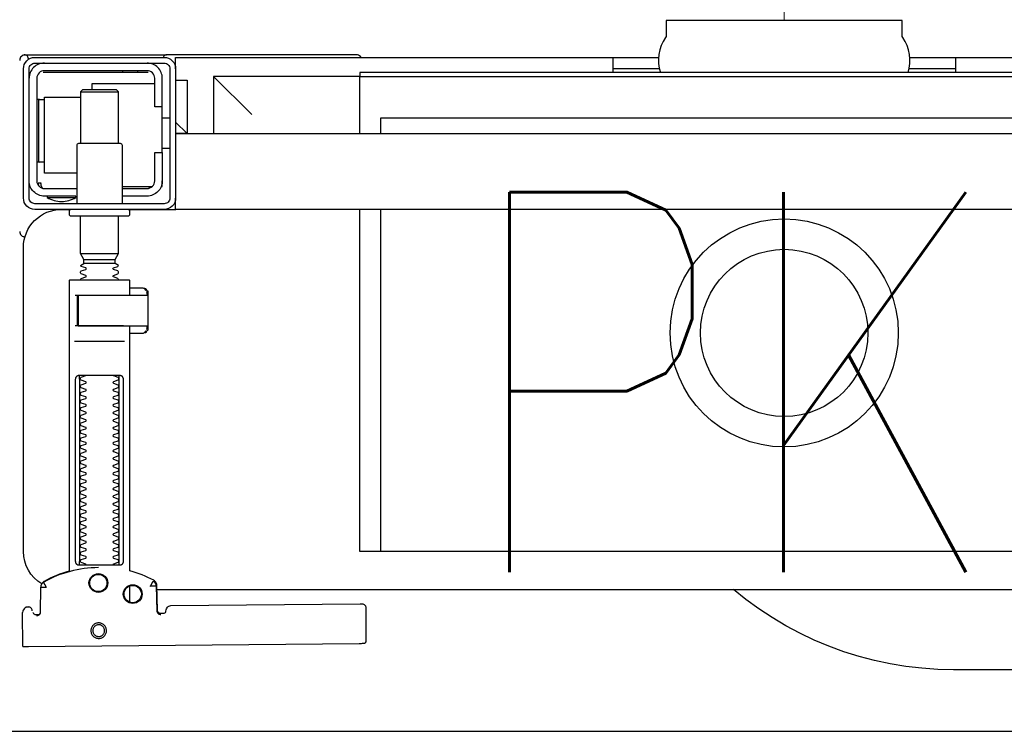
# Model space of a CAD drawing. Header units: millimetres. Extents: x 28600 to 181045, y -399112 to -163690.
# Tile 376 of 482: x 73455 to 73481, y -194640 to -194621. Entities that reach past the tile are written whole.
import ezdxf

# ---------------------------------------------------------------- set-up
doc = ezdxf.new("R2010")
doc.units = ezdxf.units.MM
doc.layers.get('0').update_dxf_attribs({"color": 8})
for name, color, linetype in [('!! 0_ Istn-sciany', 8, 'Continuous'), ('!! 0_Istn-armatura', 8, 'Continuous'), ('!! 2_wypos-sanitarne', 8, 'Continuous')]:
    doc.layers.add(name, color=color, linetype=linetype)
doc.layers.add('!!_@ wypos sanit nd', color=8, linetype='Continuous', plot=False)
doc.styles.add('ARCHETYP', font='romans.shx', dxfattribs={"height": 15})

# ---------------------------------------------------------------- blocks, each defined once
blk = doc.blocks.new('A$Cff2eaf8b')
for points in [[(-0.18941, 0.08863), (-0.04454, 0.08863), (-0.04035, 0.08853), (-0.03617, 0.08824), (-0.032, 0.08775), (-0.02786, 0.08707), (-0.02376, 0.08619), (-0.0197, 0.08513), (-0.0157, 0.08388), (-0.01176, 0.08244), (-0.00789, 0.08082), (-0.0041, 0.07902), (-0.0004, 0.07705), (0.0032, 0.0749), (0.0067, 0.0726), (0.01009, 0.07012), (0.01337, 0.0675)], [(0.19864, 0.08252), (0.11173, 0.08169)], [(0.20013, 0.08252), (0.20025, 0.07353)], [(0.16386, 0.07389), (0.16409, 0.07384), (0.16425, 0.07378), (0.1644, 0.07368), (0.16452, 0.07356), (0.16463, 0.07342), (0.16471, 0.07326), (0.16476, 0.07309), (0.16478, 0.07292), (0.16496, 0.06636), (0.16497, 0.06624), (0.16498, 0.06614), (0.165, 0.06604), (0.16503, 0.06594), (0.16507, 0.06584), (0.16511, 0.06575), (0.16516, 0.06566), (0.16521, 0.06557), (0.16527, 0.06549), (0.16534, 0.0654), (0.16542, 0.06533), (0.1655, 0.06526), (0.16558, 0.06519), (0.16567, 0.06513), (0.16576, 0.06508), (0.16651, 0.0647), (0.16726, 0.06433), (0.16803, 0.06399), (0.16881, 0.06367), (0.1696, 0.06337), (0.17039, 0.06309), (0.17119, 0.06284), (0.172, 0.0626), (0.172, -0.00186)], [(0.1651, 0.06653), (0.16492, 0.07312), (0.1649, 0.07329), (0.16485, 0.07345), (0.16478, 0.07361), (0.16467, 0.07374), (0.16455, 0.07386), (0.16441, 0.07396), (0.16425, 0.07403), (0.16409, 0.07408), (0.16391, 0.07409)], [(0.19757, 0.07355), (0.19749, 0.07368), (0.19738, 0.0738), (0.19726, 0.0739), (0.19713, 0.07399), (0.19698, 0.07405), (0.19683, 0.07408), (0.19667, 0.07409), (0.19577, 0.07408)], [(0.172, 0.07087), (0.172, 0.06656)], [(0.16493, 0.0675), (-0.16477, 0.0675)], [(0.17483, 0.06014), (0.17483, 0.01214)], [(0.18523, 0.01214), (0.18523, 0.06014)], [(-0.11847, -0.0325), (-0.11847, 0.0575), (0.11153, 0.0575), (0.11153, -0.0325)], [(0.10602, 0.0575), (0.10602, -0.0325)], [(0.16811, -0.00015), (0.16776, -0.00056), (0.16776, -0.00022), (0.16779, -0.00011), (0.16786, -0.00004), (0.16797, 0), (0.1681, 0.00001), (0.16822, 0.00001), (0.16841, 0.00003), (0.16887, 0.00014), (0.172, 0.00014)], [(0.16848, 0.00006), (0.16856, 0.00012), (0.16876, 0.00014)], [(0.18662, 0.00214), (0.17345, 0.00214)], [(0.16732, -0.0019), (0.16732, -0.00074), (0.16736, -0.00062), (0.16746, -0.00054), (0.16767, -0.00049)], [(0.16751, -0.00165), (0.16754, -0.00139), (0.16766, -0.00086)], [(0.17371, -0.00186), (0.18481, -0.00186), (0.18637, -0.00186)], [(0.16767, -0.01124), (0.16755, -0.01122), (0.16746, -0.01119), (0.16737, -0.01112), (0.16732, -0.01098), (0.16732, -0.00983)], [(0.16766, -0.01087), (0.16754, -0.01033), (0.16751, -0.01008)], [(0.18558, -0.00986), (0.18637, -0.00986)], [(0.172, -0.01186), (0.16887, -0.01186), (0.16841, -0.01176), (0.16831, -0.01174), (0.16819, -0.01174), (0.16806, -0.01173), (0.16794, -0.01172), (0.16783, -0.01166), (0.16776, -0.01151), (0.16776, -0.01117), (0.16811, -0.01157)], [(0.16876, -0.01186), (0.16866, -0.01186), (0.16848, -0.01178)], [(0.1759, -0.0183), (0.1841, -0.0183)], [(0.1841, -0.01936), (0.1759, -0.01936)], [(0.185, -0.02092), (0.175, -0.02092)], [(0.19962, -0.02522), (0.19976, -0.02523), (0.19987, -0.02526), (0.20001, -0.0253)], [(-0.16, -0.0355), (-0.16, -0.0325), (0.16, -0.0325), (0.16, -0.0355)], [(0.16, -0.0485), (0.16, -0.0365)], [(0.174, -0.0385), (0.16618, -0.0385)], [(0.167, -0.03806), (0.16693, -0.03815), (0.16687, -0.03825), (0.16681, -0.03837), (0.16675, -0.0385)], [(0.19499, -0.03806), (0.19506, -0.03814), (0.19512, -0.03823), (0.19517, -0.03833), (0.19521, -0.03842), (0.19525, -0.03853), (0.19528, -0.03863), (0.19531, -0.03874), (0.19533, -0.03885), (0.19535, -0.03896), (0.19537, -0.03907), (0.19538, -0.03917), (0.19539, -0.03927), (0.19537, -0.03937), (0.19547, -0.0394), (0.19557, -0.0394), (0.19567, -0.0394), (0.19578, -0.0394), (0.19589, -0.0394), (0.19612, -0.0394), (0.19616, -0.0393), (0.19615, -0.03919), (0.19613, -0.03907), (0.19609, -0.03894), (0.19605, -0.03882), (0.19594, -0.03861)], [(0.1635, -0.0475), (0.1635, -0.04)], [(0.186, -0.042), (0.1945, -0.042), (0.1945, -0.062), (0.185, -0.062)], [(0.19591, -0.04489), (0.19602, -0.04489), (0.19615, -0.04489), (0.19632, -0.04489), (0.1965, -0.04489)], [(0.1615, -0.0485), (0.1635, -0.0485)], [(0.175, -0.0498), (0.175, -0.06346), (0.1755, -0.06396), (0.1845, -0.06396), (0.185, -0.06346), (0.185, -0.0498)], [(0.16, -0.0555), (0.157, -0.0525), (0.16, -0.0525), (-0.16, -0.0525), (-0.157, -0.0525), (-0.16, -0.0555)], [(0.10602, -0.0525), (0.10602, -0.05658), (-0.11847, -0.05658)], [(0.11153, -0.0525), (0.11153, -0.0675), (0.15, -0.0675)], [(0.14, -0.0575), (0.15, -0.0675), (0.15, -0.0525)], [(0.16, -0.0665), (0.157, -0.0665), (0.157, -0.0525)], [(0.1615, -0.0565), (0.1635, -0.0565)], [(0.1965, -0.06151), (0.19632, -0.06151), (0.19615, -0.06151), (0.19602, -0.06151), (0.19591, -0.06151)], [(0.1655, -0.0655), (0.182, -0.0655), (0.182, -0.06396)], [(0.185, -0.06346), (0.175, -0.06346)], [(-0.03305, -0.0725), (-0.16, -0.0725), (-0.16, -0.0695)], [(-0.045, -0.0725), (-0.045, -0.0685)], [(-0.045, -0.0695), (-0.03283, -0.0695)], [(0.03283, -0.0695), (0.045, -0.0695)], [(0.16, -0.0695), (0.16, -0.0725), (0.03305, -0.0725)], [(0.045, -0.0685), (0.045, -0.0725)], [(0.16721, -0.0685), (0.19466, -0.0685), (0.19478, -0.0685)], [(0.17, -0.069), (0.17, -0.0685)], [(0.174, -0.069), (0.174, -0.0685)]]:
    blk.add_lwpolyline(points)
for points in [[(0.16424, 0.07378), (0.16327, 0.07377), (0.16304, 0.07374), (0.16282, 0.07366), (0.16262, 0.07353), (0.16265, 0.07357), (0.16258, 0.07337), (0.16257, 0.07317, -0.157432), (0.16238, 0.07258), (0.1621, 0.07218, -0.241147), (0.16129, 0.07175), (0.1115, 0.07128), (0.11133, 0.07127), (0.11119, 0.07127), (0.11107, 0.07127), (0.11094, 0.07128), (0.11078, 0.0713), (0.11062, 0.07135), (0.11047, 0.07143), (0.11033, 0.07153), (0.11022, 0.07165), (0.11012, 0.07179), (0.11005, 0.07194), (0.11001, 0.0721), (0.10999, 0.07227), (0.10995, 0.08127), (0.11022, 0.08166)], [(0.19647, 0.0744), (0.19626, 0.07438), (0.19604, 0.0743), (0.19585, 0.07417), (0.19566, 0.07396, 0.132231), (0.19551, 0.07346), (0.19546, 0.06691)], [(0.19768, 0.0731, 0.415336), (0.19869, 0.07211)], [(0.19885, 0.07212), (0.19898, 0.07212), (0.19912, 0.07213), (0.19927, 0.07216), (0.1994, 0.07222), (0.19953, 0.07229), (0.19965, 0.07238), (0.19975, 0.07248), (0.20007, 0.07294, 0.158481), (0.20025, 0.07353)], [(0.18031, 0.06175, 0.125713), (0.19466, 0.06556, 0.121439), (0.19519, 0.06605, -0.262119), (0.2, 0.0575), (0.2, -0.0225, -0.414214), (0.19, -0.0325), (0.18751, -0.0325, 0.405519), (0.188, -0.032), (0.188, -0.0313, 0.414214), (0.1875, -0.0308), (0.1725, -0.0308, 0.414214), (0.172, -0.0313), (0.172, -0.032, 0.405519), (0.17249, -0.0325, 0.001664), (0.15993, -0.0325)], [(0.172, -0.00986), (0.172, -0.01366, 0.414214), (0.1722, -0.01386), (0.18462, -0.01386), (0.1878, -0.01386, 0.414214), (0.188, -0.01366), (0.188, 0.06267), (0.18885, 0.06292), (0.18969, 0.06319), (0.19052, 0.0635), (0.19134, 0.06382), (0.19215, 0.06417), (0.19295, 0.06454), (0.19374, 0.06494), (0.19456, 0.06538), (0.19464, 0.06544), (0.19473, 0.0655), (0.19481, 0.06557), (0.19488, 0.06564), (0.19495, 0.06572), (0.19502, 0.06581)], [(0.17647, 0.01114, 0.182836), (0.17636, 0.01123), (0.17515, 0.01163, 0.050055), (0.175, 0.0119), (0.175, 0.01218, 0.050055), (0.17515, 0.01244), (0.17636, 0.01285, 0.719897), (0.17636, 0.01323), (0.17515, 0.01363, 0.050055), (0.175, 0.0139), (0.175, 0.01418, 0.050055), (0.17515, 0.01444), (0.17636, 0.01485, 0.719897), (0.17636, 0.01523), (0.17515, 0.01563, 0.050055), (0.175, 0.0159), (0.175, 0.01618, 0.050055), (0.17515, 0.01644), (0.17636, 0.01685, 0.719897), (0.17636, 0.01723), (0.17515, 0.01763, 0.050055), (0.175, 0.0179), (0.175, 0.01818, 0.050055), (0.17515, 0.01844), (0.17636, 0.01885, 0.719897), (0.17636, 0.01923), (0.17515, 0.01963, 0.050055), (0.175, 0.0199), (0.175, 0.02018, 0.050055), (0.17515, 0.02044), (0.17636, 0.02085, 0.719897), (0.17636, 0.02123), (0.17515, 0.02163, 0.050055), (0.175, 0.0219), (0.175, 0.02218, 0.050055), (0.17515, 0.02244), (0.17636, 0.02285, 0.719897), (0.17636, 0.02323), (0.17515, 0.02363, 0.050055), (0.175, 0.0239), (0.175, 0.02418, 0.050055), (0.17515, 0.02444), (0.17636, 0.02485, 0.719897), (0.17636, 0.02523), (0.17515, 0.02563, 0.050055), (0.175, 0.0259), (0.175, 0.02618, 0.050055), (0.17515, 0.02644), (0.17636, 0.02685, 0.719897), (0.17636, 0.02723), (0.17515, 0.02763, 0.050055), (0.175, 0.0279), (0.175, 0.02818, 0.050055), (0.17515, 0.02844), (0.17636, 0.02885, 0.719897), (0.17636, 0.02923), (0.17515, 0.02963, 0.050055), (0.175, 0.0299), (0.175, 0.03018, 0.050055), (0.17515, 0.03044), (0.17636, 0.03085, 0.719897), (0.17636, 0.03123), (0.17515, 0.03163, 0.050055), (0.175, 0.0319), (0.175, 0.03218, 0.050055), (0.17515, 0.03244), (0.17636, 0.03285, 0.719897), (0.17636, 0.03323), (0.17515, 0.03363, 0.050055), (0.175, 0.0339), (0.175, 0.03418, 0.050055), (0.17515, 0.03444), (0.17636, 0.03485, 0.719897), (0.17636, 0.03523), (0.17515, 0.03563, 0.050055), (0.175, 0.0359), (0.175, 0.03618, 0.050055), (0.17515, 0.03644), (0.17636, 0.03685, 0.719897), (0.17636, 0.03723), (0.17515, 0.03763, 0.050055), (0.175, 0.0379), (0.175, 0.03818, 0.050055), (0.17515, 0.03844), (0.17636, 0.03885, 0.719897), (0.17636, 0.03923), (0.17515, 0.03963, 0.050055), (0.175, 0.0399), (0.175, 0.04018, 0.050055), (0.17515, 0.04044), (0.17636, 0.04085, 0.719897), (0.17636, 0.04123), (0.17515, 0.04163, 0.050055), (0.175, 0.0419), (0.175, 0.04218, 0.050055), (0.17515, 0.04244), (0.17636, 0.04285, 0.719897), (0.17636, 0.04323), (0.17515, 0.04363, 0.050055), (0.175, 0.0439), (0.175, 0.04418, 0.050055), (0.17515, 0.04444), (0.17636, 0.04485, 0.719897), (0.17636, 0.04523), (0.17515, 0.04563, 0.050055), (0.175, 0.0459), (0.175, 0.04618, 0.050055), (0.17515, 0.04644), (0.17636, 0.04685, 0.719897), (0.17636, 0.04723), (0.17515, 0.04763, 0.050055), (0.175, 0.0479), (0.175, 0.04818, 0.050055), (0.17515, 0.04844), (0.17636, 0.04885, 0.719897), (0.17636, 0.04923), (0.17515, 0.04963, 0.050055), (0.175, 0.0499), (0.175, 0.05018, 0.050055), (0.17515, 0.05044), (0.17636, 0.05085, 0.719897), (0.17636, 0.05123), (0.17515, 0.05163, 0.050055), (0.175, 0.0519), (0.175, 0.05218, 0.050055), (0.17515, 0.05244), (0.17636, 0.05285, 0.719897), (0.17636, 0.05323), (0.17515, 0.05363, 0.050055), (0.175, 0.0539), (0.175, 0.05418, 0.050055), (0.17515, 0.05444), (0.17636, 0.05485, 0.719897), (0.17636, 0.05523), (0.17515, 0.05563, 0.050055), (0.175, 0.0559), (0.175, 0.05618, 0.050055), (0.17515, 0.05644), (0.17636, 0.05685, 0.719897), (0.17636, 0.05723), (0.17515, 0.05763, 0.050055), (0.175, 0.0579), (0.175, 0.05818, 0.050055), (0.17515, 0.05844), (0.17636, 0.05885, 0.719897), (0.17636, 0.05923), (0.17515, 0.05963, 0.050055), (0.175, 0.0599), (0.175, 0.06018, 0.050055), (0.17515, 0.06044), (0.17636, 0.06085, 0.474594), (0.17647, 0.06114)], [(0.18353, 0.06114, 0.474594), (0.18364, 0.06085), (0.18485, 0.06044, 0.050055), (0.185, 0.06018), (0.185, 0.0599, 0.050055), (0.18485, 0.05963), (0.18364, 0.05923, 0.719897), (0.18364, 0.05885), (0.18485, 0.05844, 0.050055), (0.185, 0.05818), (0.185, 0.0579, 0.050055), (0.18485, 0.05763), (0.18364, 0.05723, 0.719897), (0.18364, 0.05685), (0.18485, 0.05644, 0.050055), (0.185, 0.05618), (0.185, 0.0559, 0.050055), (0.18485, 0.05563), (0.18364, 0.05523, 0.719897), (0.18364, 0.05485), (0.18485, 0.05444, 0.050055), (0.185, 0.05418), (0.185, 0.0539, 0.050055), (0.18485, 0.05363), (0.18364, 0.05323, 0.719897), (0.18364, 0.05285), (0.18485, 0.05244, 0.050055), (0.185, 0.05218), (0.185, 0.0519, 0.050055), (0.18485, 0.05163), (0.18364, 0.05123, 0.719897), (0.18364, 0.05085), (0.18485, 0.05044, 0.050055), (0.185, 0.05018), (0.185, 0.0499, 0.050055), (0.18485, 0.04963), (0.18364, 0.04923, 0.719897), (0.18364, 0.04885), (0.18485, 0.04844, 0.050055), (0.185, 0.04818), (0.185, 0.0479, 0.050055), (0.18485, 0.04763), (0.18364, 0.04723, 0.719897), (0.18364, 0.04685), (0.18485, 0.04644, 0.050055), (0.185, 0.04618), (0.185, 0.0459, 0.050055), (0.18485, 0.04563), (0.18364, 0.04523, 0.719897), (0.18364, 0.04485), (0.18485, 0.04444, 0.050055), (0.185, 0.04418), (0.185, 0.0439, 0.050055), (0.18485, 0.04363), (0.18364, 0.04323, 0.719897), (0.18364, 0.04285), (0.18485, 0.04244, 0.050055), (0.185, 0.04218), (0.185, 0.0419, 0.050055), (0.18485, 0.04163), (0.18364, 0.04123, 0.719897), (0.18364, 0.04085), (0.18485, 0.04044, 0.050055), (0.185, 0.04018), (0.185, 0.0399, 0.050055), (0.18485, 0.03963), (0.18364, 0.03923, 0.719897), (0.18364, 0.03885), (0.18485, 0.03844, 0.050055), (0.185, 0.03818), (0.185, 0.0379, 0.050055), (0.18485, 0.03763), (0.18364, 0.03723, 0.719897), (0.18364, 0.03685), (0.18485, 0.03644, 0.050055), (0.185, 0.03618), (0.185, 0.0359, 0.050055), (0.18485, 0.03563), (0.18364, 0.03523, 0.719897), (0.18364, 0.03485), (0.18485, 0.03444, 0.050055), (0.185, 0.03418), (0.185, 0.0339, 0.050055), (0.18485, 0.03363), (0.18364, 0.03323, 0.719897), (0.18364, 0.03285), (0.18485, 0.03244, 0.050055), (0.185, 0.03218), (0.185, 0.0319, 0.050055), (0.18485, 0.03163), (0.18364, 0.03123, 0.719897), (0.18364, 0.03085), (0.18485, 0.03044, 0.050055), (0.185, 0.03018), (0.185, 0.0299, 0.050055), (0.18485, 0.02963), (0.18364, 0.02923, 0.719897), (0.18364, 0.02885), (0.18485, 0.02844, 0.050055), (0.185, 0.02818), (0.185, 0.0279, 0.050055), (0.18485, 0.02763), (0.18364, 0.02723, 0.719897), (0.18364, 0.02685), (0.18485, 0.02644, 0.050055), (0.185, 0.02618), (0.185, 0.0259, 0.050055), (0.18485, 0.02563), (0.18364, 0.02523, 0.719897), (0.18364, 0.02485), (0.18485, 0.02444, 0.050055), (0.185, 0.02418), (0.185, 0.0239, 0.050055), (0.18485, 0.02363), (0.18364, 0.02323, 0.719897), (0.18364, 0.02285), (0.18485, 0.02244, 0.050055), (0.185, 0.02218), (0.185, 0.0219, 0.050055), (0.18485, 0.02163), (0.18364, 0.02123, 0.719897), (0.18364, 0.02085), (0.18485, 0.02044, 0.050055), (0.185, 0.02018), (0.185, 0.0199, 0.050055), (0.18485, 0.01963), (0.18364, 0.01923, 0.719897), (0.18364, 0.01885), (0.18485, 0.01844, 0.050055), (0.185, 0.01818), (0.185, 0.0179, 0.050055), (0.18485, 0.01763), (0.18364, 0.01723, 0.719897), (0.18364, 0.01685), (0.18485, 0.01644, 0.050055), (0.185, 0.01618), (0.185, 0.0159, 0.050055), (0.18485, 0.01563), (0.18364, 0.01523, 0.719897), (0.18364, 0.01485), (0.18485, 0.01444, 0.050055), (0.185, 0.01418), (0.185, 0.0139, 0.050055), (0.18485, 0.01363), (0.18364, 0.01323, 0.719897), (0.18364, 0.01285), (0.18485, 0.01244, 0.050055), (0.185, 0.01218), (0.185, 0.0119, 0.050055), (0.18485, 0.01163), (0.18364, 0.01123, 0.182836), (0.18353, 0.01114)], [(0.18575, -0.00966), (0.18575, -0.00207), (0.18572, -0.00196), (0.18564, -0.00189), (0.18554, -0.00186), (0.18565, -0.00188), (0.18573, -0.00194), (0.18577, -0.00204), (0.18577, -0.00966), (0.18574, -0.00977), (0.18566, -0.00984), (0.18547, -0.00986), (0.18558, -0.00981), (0.18563, -0.00966), (0.18563, -0.00206), (0.18557, -0.00191), (0.18547, -0.00186), (0.16743, -0.00186, 0.414214), (0.16723, -0.00206), (0.16723, -0.00966, 0.414214), (0.16743, -0.00986), (0.18547, -0.00986)], [(0.18555, -0.00986, 0.414213), (0.18575, -0.00966), (0.18575, -0.00207), (0.18575, -0.00966), (0.18572, -0.00977), (0.18564, -0.00984), (0.18554, -0.00986)], [(0.175, -0.01382), (0.175, -0.01406, -0.050055), (0.17515, -0.01432), (0.17636, -0.01473, -0.719897), (0.17636, -0.01511), (0.17515, -0.01552, -0.050055), (0.175, -0.01578), (0.175, -0.01606, -0.050055), (0.17515, -0.01632), (0.17636, -0.01673, -0.719897), (0.17636, -0.01711), (0.17515, -0.01752, -0.050055), (0.175, -0.01778), (0.1759, -0.0183), (0.1759, -0.01936), (0.175, -0.02092), (0.175, -0.0308)], [(0.185, -0.01382), (0.185, -0.01406, 0.050055), (0.18485, -0.01432), (0.18364, -0.01473, 0.719897), (0.18364, -0.01511), (0.18485, -0.01552, 0.050055), (0.185, -0.01578), (0.185, -0.01606, 0.050055), (0.18485, -0.01632), (0.18364, -0.01673, 0.719897), (0.18364, -0.01711), (0.18485, -0.01752, 0.050055), (0.185, -0.01778), (0.1841, -0.0183), (0.1841, -0.01936), (0.185, -0.02092), (0.185, -0.0308)], [(0.2001, -0.02534, 0.126559), (0.19961, -0.02525)], [(0.20099, -0.02671, 0.198909), (0.20055, -0.02564, 0.091301), (0.2001, -0.02534)], [(0.16379, -0.0385), (0.1635, -0.0385), (0.1635, -0.04, -0.414214), (0.1675, -0.036), (0.174, -0.036)], [(0.174, -0.034), (0.174, -0.0493, 0.414214), (0.1745, -0.0498), (0.1855, -0.0498, 0.414214), (0.186, -0.0493), (0.186, -0.034)], [(0.19375, -0.03562, 0.119096), (0.19, -0.03454, 0.119096), (0.18625, -0.03562)], [(0.19375, -0.036), (0.19375, -0.03562), (0.18625, -0.03562), (0.18625, -0.036), (0.1945, -0.036, -0.414214), (0.1985, -0.04)], [(0.174, -0.038), (0.1675, -0.038, 0.414214), (0.1655, -0.04), (0.1655, -0.0475), (0.1635, -0.0475), (0.1635, -0.067, 0.414214), (0.1675, -0.071)], [(0.1635, -0.0595), (0.1655, -0.0595), (0.1655, -0.067, 0.414214), (0.1675, -0.069), (0.1945, -0.069, 0.414214), (0.1965, -0.067), (0.1965, -0.04, 0.414214), (0.1945, -0.038), (0.186, -0.038)], [(0.1945, -0.04497), (0.19515, -0.04496), (0.19542, -0.04496), (0.1956, -0.04496), (0.19566, -0.04496, 0.116465), (0.19589, -0.0449), (0.196, -0.04485), (0.196, -0.06155), (0.19589, -0.0615, 0.116465), (0.19566, -0.06144), (0.19542, -0.06144), (0.19515, -0.06144), (0.1945, -0.06143)], [(0.1945, -0.071, 0.414214), (0.1985, -0.067)], [(-0.04, -0.0685), (-0.03255, -0.0685, 0.236962), (-0.03118, -0.07775, -0.154353), (-0.031, -0.07832), (-0.031, -0.08218), (0.031, -0.08218), (0.031, -0.07832, -0.154353), (0.03118, -0.07775, 0.236962), (0.03255, -0.0685), (0.04, -0.0685)], [(0.1987, -0.07216, 0.000114), (0.1987, -0.07216, 0.517015), (0.20003, -0.07309), (0.19993, -0.07313), (0.19983, -0.07315), (0.19971, -0.07318), (0.19958, -0.07319), (0.19948, -0.07319), (0.19903, -0.07319), (0.19841, -0.07319), (0.19771, -0.07319), (0.16427, -0.07319), (0.16392, -0.07319), (0.16356, -0.07319), (0.16323, -0.07319), (0.16293, -0.07319), (0.16269, -0.07319), (0.16249, -0.07319), (0.16236, -0.07319)], [(0.2001, -0.07306, 0.091301), (0.20055, -0.07276, 0.198909), (0.20099, -0.0717)], [(0.11124, -0.0725), (0.11142, -0.07274), (0.11165, -0.07293), (0.11192, -0.07308), (0.1122, -0.07317), (0.1125, -0.0732), (0.1623, -0.0732, 0.326231), (0.16325, -0.0725)]]:
    blk.add_lwpolyline(points, format="xyb")
for points in [[(0.18024, 0.0763), (0.18044, 0.07631), (0.18064, 0.07634), (0.18083, 0.07639), (0.18102, 0.07646), (0.1812, 0.07655), (0.18138, 0.07665), (0.18154, 0.07677), (0.18168, 0.07691), (0.18182, 0.07706), (0.18193, 0.07722), (0.18204, 0.0774), (0.18212, 0.07758), (0.18219, 0.07777), (0.18223, 0.07796), (0.18226, 0.07816), (0.18227, 0.07836), (0.18226, 0.07857), (0.18223, 0.07876), (0.18217, 0.07896), (0.18211, 0.07915), (0.18202, 0.07933), (0.18191, 0.0795), (0.18179, 0.07966), (0.18165, 0.07981), (0.1815, 0.07994), (0.18134, 0.08006), (0.18117, 0.08016), (0.18099, 0.08024), (0.1808, 0.08031), (0.1806, 0.08036), (0.1804, 0.08038), (0.1802, 0.08039), (0.18, 0.08038), (0.1798, 0.08035), (0.17961, 0.0803), (0.17942, 0.08023), (0.17924, 0.08014), (0.17907, 0.08004), (0.17891, 0.07992), (0.17876, 0.07978), (0.17863, 0.07963), (0.17851, 0.07947), (0.17841, 0.07929), (0.17832, 0.07911), (0.17826, 0.07892), (0.17821, 0.07872), (0.17818, 0.07853), (0.17817, 0.07832), (0.17819, 0.07812), (0.17822, 0.07793), (0.17827, 0.07773), (0.17834, 0.07754), (0.17842, 0.07736), (0.17853, 0.07719), (0.17865, 0.07703), (0.17879, 0.07688), (0.17894, 0.07675), (0.1791, 0.07663), (0.17927, 0.07653), (0.17946, 0.07645), (0.17965, 0.07638), (0.17984, 0.07633), (0.18004, 0.07631)], [(0.18023, 0.07679), (0.18038, 0.0768), (0.18053, 0.07682), (0.18068, 0.07686), (0.18082, 0.07691), (0.18096, 0.07698), (0.18109, 0.07706), (0.18121, 0.07715), (0.18132, 0.07725), (0.18143, 0.07737), (0.18151, 0.07749), (0.18159, 0.07762), (0.18166, 0.07776), (0.18171, 0.0779), (0.18174, 0.07805), (0.18176, 0.0782), (0.18177, 0.07835), (0.18176, 0.0785), (0.18174, 0.07866), (0.1817, 0.0788), (0.18164, 0.07895), (0.18158, 0.07908), (0.1815, 0.07921), (0.18141, 0.07933), (0.1813, 0.07944), (0.18119, 0.07955), (0.18107, 0.07964), (0.18093, 0.07971), (0.1808, 0.07978), (0.18065, 0.07983), (0.18051, 0.07986), (0.18036, 0.07988), (0.1802, 0.07989), (0.18005, 0.07988), (0.1799, 0.07986), (0.17975, 0.07982), (0.17961, 0.07976), (0.17947, 0.0797), (0.17935, 0.07962), (0.17922, 0.07953), (0.17911, 0.07942), (0.17901, 0.07931), (0.17892, 0.07919), (0.17884, 0.07906), (0.17878, 0.07892), (0.17873, 0.07877), (0.1787, 0.07863), (0.17867, 0.07848), (0.17867, 0.07832), (0.17868, 0.07817), (0.1787, 0.07802), (0.17874, 0.07787), (0.17879, 0.07773), (0.17886, 0.07759), (0.17894, 0.07746), (0.17903, 0.07734), (0.17913, 0.07723), (0.17925, 0.07713), (0.17937, 0.07704), (0.1795, 0.07696), (0.17964, 0.0769), (0.17978, 0.07685), (0.17993, 0.07682), (0.18008, 0.07679)], [(0.16587, 0.06536), (0.16582, 0.06538), (0.16577, 0.06542), (0.16573, 0.06545), (0.16568, 0.06549), (0.16563, 0.06553), (0.16558, 0.06558), (0.16553, 0.06563), (0.16548, 0.06568), (0.16544, 0.06573), (0.1654, 0.06579), (0.16536, 0.06585), (0.16532, 0.06591), (0.16529, 0.06597), (0.16526, 0.06603), (0.16523, 0.0661), (0.16521, 0.06616), (0.16519, 0.06623), (0.16517, 0.06629), (0.16515, 0.06636), (0.16514, 0.06642), (0.16514, 0.06648), (0.16513, 0.06654), (0.16513, 0.06659), (0.16518, 0.06661), (0.16643, 0.06666), (0.16648, 0.06666), (0.16654, 0.06666), (0.16659, 0.06668), (0.16664, 0.06665), (0.16661, 0.06661), (0.16658, 0.06656), (0.16655, 0.06651), (0.16652, 0.06645), (0.16594, 0.06536)], [(0.18533, 0.06114), (0.18541, 0.06113), (0.1855, 0.06112), (0.18559, 0.06111), (0.18567, 0.06108), (0.18575, 0.06105), (0.18583, 0.06101), (0.18591, 0.06096), (0.18597, 0.0609), (0.18604, 0.06084), (0.18609, 0.06076), (0.18615, 0.06068), (0.18619, 0.06058), (0.18623, 0.06048), (0.18625, 0.06037), (0.18627, 0.06025), (0.18628, 0.06014), (0.18628, 0.01214), (0.18627, 0.01202), (0.18625, 0.01191), (0.18623, 0.0118), (0.18619, 0.01169), (0.18615, 0.0116), (0.18609, 0.01151), (0.18604, 0.01144), (0.18597, 0.01137), (0.18591, 0.01131), (0.18583, 0.01126), (0.18575, 0.01122), (0.18567, 0.01119), (0.18559, 0.01117), (0.1855, 0.01115), (0.18541, 0.01114), (0.18533, 0.01114), (0.17475, 0.01114), (0.17466, 0.01114), (0.17457, 0.01115), (0.17449, 0.01117), (0.1744, 0.01119), (0.17432, 0.01122), (0.17424, 0.01126), (0.17416, 0.01131), (0.17409, 0.01137), (0.17403, 0.01144), (0.17397, 0.01151), (0.17392, 0.0116), (0.17387, 0.01169), (0.17384, 0.0118), (0.17381, 0.01191), (0.17379, 0.01202), (0.17379, 0.01214), (0.17379, 0.06014), (0.17379, 0.06025), (0.17381, 0.06037), (0.17384, 0.06048), (0.17387, 0.06058), (0.17392, 0.06068), (0.17397, 0.06076), (0.17403, 0.06084), (0.17409, 0.0609), (0.17416, 0.06096), (0.17424, 0.06101), (0.17432, 0.06105), (0.1744, 0.06108), (0.17449, 0.06111), (0.17457, 0.06112), (0.17466, 0.06113), (0.17475, 0.06114)], [(-0.11847, -0.0685), (0.11153, -0.0685), (0.11153, -0.0675), (-0.11847, -0.0675)]]:
    blk.add_lwpolyline(points, close=True)
for points in [[(0.19546, 0.0669), (0.19546, 0.0669), (0.19546, 0.0669), (0.19546, 0.06691), (0.19546, 0.06691), (0.19546, 0.06691), (0.19546, 0.06691), (0.19546, 0.06691), (0.19546, 0.06691), (0.19546, 0.06691), (0.19546, 0.06691), (0.19546, 0.06691), (0.19546, 0.06691), (0.19546, 0.06691), (0.19546, 0.06691), (0.19546, 0.06691), (0.19546, 0.06691), (0.19546, 0.06691), (0.19546, 0.06691), (0.19546, 0.06691), (0.19546, 0.0669), (0.19546, 0.0669), (0.19546, 0.0669), (0.19546, 0.0669), (0.19546, 0.0669), (0.19546, 0.0669), (0.19546, 0.0669), (0.19546, 0.0669), (0.19546, 0.0669), (0.19546, 0.0669), (0.19546, 0.0669), (0.19546, 0.0669), (0.19546, 0.0669), (0.19546, 0.0669), (0.19546, 0.0669), (0.19546, 0.0669), (0.19545, 0.0669), (0.19545, 0.06691), (0.19545, 0.06691), (0.19545, 0.06691), (0.19545, 0.06691), (0.19545, 0.06691), (0.19545, 0.06691), (0.19545, 0.06691), (0.19545, 0.06691), (0.19544, 0.06691), (0.19544, 0.06691), (0.19544, 0.0669), (0.19544, 0.0669), (0.19544, 0.0669), (0.19543, 0.0669), (0.19543, 0.0669), (0.19543, 0.0669), (0.19543, 0.0669), (0.19543, 0.0669), (0.19543, 0.0669), (0.19543, 0.0669), (0.19542, 0.0669), (0.19542, 0.0669), (0.19542, 0.0669), (0.19542, 0.0669), (0.19542, 0.0669), (0.19541, 0.0669), (0.19541, 0.0669), (0.19541, 0.0669), (0.19541, 0.0669), (0.19541, 0.0669), (0.1954, 0.0669), (0.1954, 0.0669), (0.1954, 0.0669), (0.19539, 0.0669), (0.19539, 0.0669), (0.19539, 0.0669), (0.19537, 0.06691), (0.19537, 0.06691), (0.19537, 0.06691), (0.19536, 0.06691), (0.19536, 0.06691), (0.19535, 0.06691), (0.19535, 0.06691), (0.19534, 0.06691), (0.19534, 0.06691), (0.19533, 0.06691), (0.19533, 0.06691), (0.19532, 0.06691), (0.19532, 0.06691), (0.19531, 0.06691), (0.19531, 0.06691), (0.1953, 0.06691), (0.19529, 0.06691), (0.19529, 0.06691), (0.19528, 0.06691), (0.19527, 0.06691), (0.19527, 0.06691), (0.19526, 0.06691), (0.19525, 0.06691), (0.19524, 0.06691), (0.19523, 0.06691), (0.19523, 0.06691), (0.19522, 0.06691), (0.19521, 0.06691), (0.1952, 0.06691), (0.19519, 0.06691), (0.19518, 0.06691), (0.19517, 0.06691), (0.19516, 0.06691), (0.19515, 0.06691), (0.19514, 0.06691), (0.19513, 0.06691), (0.19512, 0.06691), (0.19511, 0.06691), (0.1951, 0.06691), (0.19509, 0.06691), (0.19508, 0.06691), (0.19507, 0.06691), (0.19506, 0.06691), (0.19505, 0.06691), (0.19504, 0.06691), (0.19503, 0.06691), (0.19502, 0.06691), (0.19501, 0.06691), (0.19499, 0.06691), (0.19498, 0.06691), (0.19497, 0.06691), (0.19496, 0.06691), (0.19495, 0.06691), (0.19494, 0.06692), (0.19492, 0.06692), (0.19491, 0.06692), (0.1949, 0.06692), (0.19489, 0.06692), (0.19487, 0.06692), (0.19486, 0.06692), (0.19485, 0.06692), (0.19484, 0.06692), (0.19482, 0.06692), (0.19481, 0.06692), (0.19469, 0.06692), (0.19464, 0.06692), (0.19459, 0.06692), (0.19456, 0.06692), (0.19453, 0.06692), (0.19451, 0.06692), (0.19448, 0.06692), (0.19445, 0.06692), (0.19443, 0.06692), (0.1944, 0.06692), (0.19438, 0.06692), (0.19435, 0.06692), (0.19433, 0.06692), (0.1943, 0.06692), (0.19428, 0.06692), (0.19427, 0.06692), (0.19425, 0.06692), (0.19423, 0.06692), (0.19422, 0.06692), (0.19421, 0.06692), (0.19419, 0.06692), (0.19418, 0.06692), (0.19418, 0.06692), (0.19417, 0.06692), (0.19416, 0.06692), (0.19416, 0.06692), (0.19415, 0.06692), (0.19415, 0.06693), (0.19414, 0.06693), (0.19414, 0.06693), (0.19413, 0.06693), (0.19413, 0.06693), (0.19412, 0.06693), (0.19412, 0.06693), (0.19411, 0.06693), (0.19411, 0.06693), (0.19411, 0.06692), (0.1941, 0.06692), (0.1941, 0.06692), (0.1941, 0.06692), (0.19409, 0.06692), (0.19409, 0.06692), (0.19409, 0.06692), (0.19408, 0.06692), (0.19408, 0.06692), (0.19408, 0.06692), (0.19407, 0.06692), (0.19407, 0.06692), (0.19406, 0.06692), (0.19406, 0.06692), (0.19406, 0.06692), (0.19406, 0.06692), (0.19405, 0.06692), (0.19405, 0.06692), (0.19405, 0.06692), (0.19405, 0.06692), (0.19404, 0.06693), (0.19404, 0.06693), (0.19404, 0.06693), (0.19403, 0.06693), (0.19403, 0.06693), (0.19402, 0.06693), (0.19402, 0.06694), (0.19402, 0.06694), (0.19401, 0.06694), (0.19401, 0.06694), (0.19401, 0.06694), (0.194, 0.06694), (0.194, 0.06694), (0.194, 0.06694), (0.194, 0.06694), (0.194, 0.06694), (0.194, 0.06694), (0.19399, 0.06694), (0.19399, 0.06694), (0.19399, 0.06694), (0.19399, 0.06694), (0.19399, 0.06694), (0.19399, 0.06694), (0.19399, 0.06694), (0.19398, 0.06694), (0.19398, 0.06694), (0.19398, 0.06694), (0.19398, 0.06693), (0.19398, 0.06693), (0.19397, 0.06693), (0.19397, 0.06693), (0.19397, 0.06693), (0.19397, 0.06693), (0.19397, 0.06692), (0.19397, 0.06692), (0.19397, 0.06692), (0.19397, 0.06692), (0.19397, 0.06692), (0.19397, 0.06691), (0.19397, 0.06691), (0.19397, 0.06691), (0.19397, 0.06691), (0.19397, 0.0669), (0.19397, 0.0669), (0.19397, 0.0669), (0.19397, 0.0669), (0.19397, 0.0669), (0.19397, 0.06689), (0.19397, 0.06689), (0.19397, 0.06689), (0.19397, 0.06689), (0.19397, 0.06689), (0.19397, 0.06688), (0.19397, 0.06688), (0.19398, 0.06688), (0.19398, 0.06688), (0.19398, 0.06688), (0.19398, 0.06687), (0.19399, 0.06687), (0.19399, 0.06687), (0.19399, 0.06687), (0.194, 0.06686), (0.194, 0.06686), (0.19401, 0.06685), (0.19401, 0.06685), (0.19401, 0.06685), (0.19402, 0.06684), (0.19402, 0.06684), (0.19402, 0.06684), (0.19402, 0.06683), (0.19403, 0.06683), (0.19403, 0.06683), (0.19403, 0.06682), (0.19403, 0.06682), (0.19403, 0.06682), (0.19403, 0.06681), (0.19403, 0.06681), (0.19404, 0.06681), (0.19404, 0.06681), (0.19404, 0.0668), (0.19404, 0.0668), (0.19404, 0.0668), (0.19404, 0.06679), (0.19405, 0.06679), (0.19405, 0.06679), (0.19405, 0.06678), (0.19405, 0.06678), (0.19405, 0.06677), (0.19406, 0.06677), (0.19406, 0.06677), (0.19406, 0.06676), (0.19406, 0.06676), (0.19407, 0.06675), (0.19407, 0.06675), (0.19407, 0.06674), (0.19408, 0.06673), (0.19408, 0.06672), (0.19409, 0.06671), (0.1941, 0.0667), (0.1941, 0.06669), (0.19411, 0.06668), (0.19412, 0.06666), (0.19414, 0.06663), (0.19416, 0.06659), (0.19418, 0.06655), (0.19419, 0.06653), (0.1942, 0.06652), (0.19421, 0.0665), (0.19422, 0.06648), (0.19423, 0.06646), (0.19433, 0.06627), (0.19434, 0.06626), (0.19435, 0.06624), (0.19436, 0.06622), (0.19437, 0.06621), (0.19438, 0.06619), (0.19439, 0.06618), (0.1944, 0.06616), (0.1944, 0.06614), (0.19441, 0.06613), (0.19442, 0.06611), (0.19443, 0.0661), (0.19444, 0.06608), (0.19445, 0.06607), (0.19445, 0.06605), (0.19446, 0.06604), (0.19447, 0.06603), (0.19448, 0.06601), (0.19448, 0.066), (0.19449, 0.06598), (0.1945, 0.06597), (0.19451, 0.06596), (0.19451, 0.06595), (0.19452, 0.06593), (0.19453, 0.06592), (0.19453, 0.06591), (0.19454, 0.0659), (0.19455, 0.06588), (0.19455, 0.06587), (0.19456, 0.06586), (0.19457, 0.06585), (0.19457, 0.06584), (0.19458, 0.06583), (0.19458, 0.06582), (0.19459, 0.06581), (0.19459, 0.0658), (0.1946, 0.06579), (0.1946, 0.06578), (0.19461, 0.06577), (0.19461, 0.06576), (0.19462, 0.06575), (0.19462, 0.06574), (0.19463, 0.06573), (0.19463, 0.06572), (0.19464, 0.06572), (0.19464, 0.06571), (0.19464, 0.0657), (0.19465, 0.06569), (0.19465, 0.06569), (0.19466, 0.06568), (0.19466, 0.06567), (0.19466, 0.06567), (0.19467, 0.06566), (0.19467, 0.06566), (0.19467, 0.06565), (0.19467, 0.06565), (0.19468, 0.06564), (0.19468, 0.06564), (0.19468, 0.06564), (0.19468, 0.06563), (0.19468, 0.06563), (0.19468, 0.06563), (0.19468, 0.06563), (0.19468, 0.06563), (0.19468, 0.06562), (0.19469, 0.06562), (0.19469, 0.06562), (0.19469, 0.06562), (0.19469, 0.06562), (0.19469, 0.06562), (0.19469, 0.06562), (0.19469, 0.06561), (0.19469, 0.06561), (0.19469, 0.06561), (0.19469, 0.06561), (0.19469, 0.06561), (0.19469, 0.06561), (0.19469, 0.06561), (0.19469, 0.06561), (0.19469, 0.06561), (0.19469, 0.06561), (0.19469, 0.06561), (0.19469, 0.06561), (0.19469, 0.06561), (0.19469, 0.06561), (0.19469, 0.06561), (0.19469, 0.06561), (0.19469, 0.0656), (0.19469, 0.0656), (0.19469, 0.0656), (0.19469, 0.0656), (0.19469, 0.0656), (0.19469, 0.0656), (0.19468, 0.0656), (0.19468, 0.0656), (0.19468, 0.0656), (0.19468, 0.0656), (0.19468, 0.0656), (0.19468, 0.0656), (0.19468, 0.0656), (0.19469, 0.0656), (0.19469, 0.0656), (0.19469, 0.0656), (0.19469, 0.0656), (0.19469, 0.0656), (0.19469, 0.0656), (0.19469, 0.0656), (0.19469, 0.0656), (0.19469, 0.0656), (0.19469, 0.0656), (0.19469, 0.0656), (0.19469, 0.0656, 0.269557)], [(0.16, -0.0695), (0.16, -0.0355, -0.414214), (0.163, -0.0325), (0.197, -0.0325, -0.414214), (0.2, -0.0355), (0.2, -0.0695, -0.414214), (0.197, -0.0725), (0.163, -0.0725, -0.414214)], [(0.1985, -0.0355), (0.1985, -0.0695, -0.414214), (0.197, -0.071), (0.163, -0.071, -0.414214), (0.1615, -0.0695), (0.1615, -0.0355, -0.414214), (0.163, -0.034), (0.197, -0.034, -0.414214)]]:
    blk.add_lwpolyline(points, format="xyb", close=True)
for centre, radius in [((0.17128, 0.06872), 0.00247), ((0.17128, 0.06871), 0.00227), ((0.18031, 0.0658), 0.00247), ((0.18031, 0.0658), 0.00227), ((0, 0), 0.03), ((0, 0), 0.022)]:
    blk.add_circle(centre, radius)
for centre, major_axis, ratio, start_param, end_param in [((0.11145, 0.08128), (-0.0015, -0.00001), 0.008666, 6.276938, 6.283143), ((0.11172, 0.08167), (0.0015, 0.00001), 0.008666, 1.564549, 3.135353), ((0.19863, 0.08251), (0.0015, 0.00001), 0.008666, 0.000034, 1.564556), ((0.16326, 0.07477), (0.00001, -0.001), 0.006244, 0, 0.008667), ((0.19846, 0.074), (-0.000892, -0.000453), 0.001081, 6.273741, 6.283185), ((0.19868, 0.07311), (-0.001, -0.00001), 0.00236, 6.276941, 6.283185), ((0.19875, 0.07351), (0.0015, 0.00002), 0.011557, 6.27692, 6.283202), ((0.19849, 0.07212), (0.000501, 0.000005), 0.008666, 5.12776, 5.491123), ((0.19868, 0.07311), (0.000013, -0.001), 0.403131, 6.273715, 6.283185), ((0.19883, 0.07312), (0.000018, -0.001), 0.702652, 6.271005, 6.283185), ((0.17484, 0.06014), (0, 0.001), 0.006244, 0, 1.570796), ((0.18031, 0.06225), (0.000005, -0.0005), 0.006244, 0, 0.008667), ((0.18524, 0.06014), (0, -0.001), 0.006244, 3.141593, 4.712389), ((0.17484, 0.01214), (0, -0.001), 0.006244, 4.712389, 6.283185), ((0.18524, 0.01214), (0, -0.001), 0.006244, 4.712389, 6.283185), ((0.16768, -0.00069), (-0.000013, 0.0002), 0.199357, 6.276703, 6.276744), ((0.16768, -0.01104), (-0.000013, -0.0002), 0.199357, 0.006339, 0.00638)]:
    blk.add_ellipse(centre, major_axis=major_axis, ratio=ratio, start_param=start_param, end_param=end_param)
blk = doc.blocks.new('A$C6ce7c513')
at = {"lineweight": 0}
blk.add_lwpolyline([(0, 0), (0, -0.00246)], dxfattribs=at)

msp = doc.modelspace()

# ---------------------------------------------------------------- linework, layer by layer
at = {"layer": '!! 0_ Istn-sciany'}
msp.add_lwpolyline([(73219.42327, -194639.5883), (73521.42327, -194639.5883)], dxfattribs=at)

# ---------------------------------------------------------------- block references
at = {"layer": '!! 2_wypos-sanitarne', "xscale": 100, "yscale": 100, "zscale": 100, "rotation": 180}
msp.add_blockref('A$C6ce7c513', (73475.42822, -194620.8873), dxfattribs=at)
at = {"layer": '!!_@ wypos sanit nd', "xscale": 100, "yscale": 100, "zscale": 100, "rotation": 180}
msp.add_blockref('A$Cff2eaf8b', (73475.42822, -194629.1053), dxfattribs=at)

# ---------------------------------------------------------------- texts
at = {"layer": '!! 0_Istn-armatura', "style": 'ARCHETYP', "width": 0.8}
msp.add_text('PK', height=10, rotation=0, dxfattribs=at).set_placement((73466.83448, -194635.39872))

doc.saveas('drawing.dxf')
